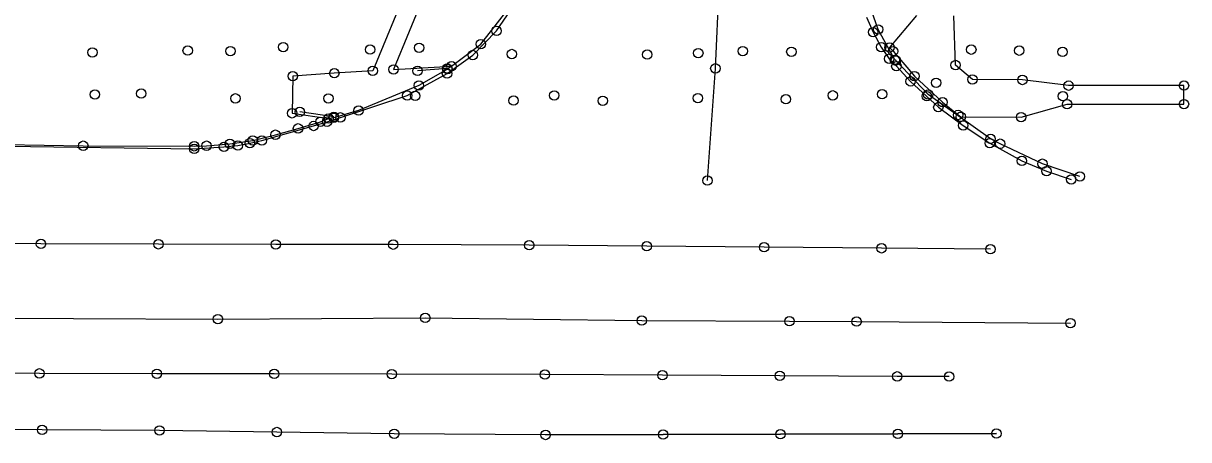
# Model space of a CAD drawing. Extents: x 20503438 to 20508873, y 7964251 to 7984667.
# Drawn here: x 20507961.9 to 20508210, y 7970513.7 to 7970602.3 of the extents above; entities that cross this region are included whole.
import ezdxf

# ---------------------------------------------------------------- set-up
doc = ezdxf.new("R2010")
doc.units = 0
for name, color, linetype in [('SurBreakLine', 7, 'Continuous'), ('SurConcreteSlab', 7, 'Continuous'), ('SurEdgeCurb', 7, 'Continuous'), ('SurEdgeRoadPaved', 7, 'Continuous'), ('SurEdgeSidewalk', 7, 'Continuous'), ('SurSurveyPoints', 7, 'Continuous')]:
    doc.layers.add(name, color=color, linetype=linetype)

msp = doc.modelspace()

# ---------------------------------------------------------------- linework, layer by layer
at = {"layer": 'SurBreakLine'}
for points in [[(20508107.55, 7970568.8), (20508109.25, 7970592.67), (20508110.03, 7970610.12), (20508111.07, 7970633.38)], [(20508052.16, 7970592.62), (20508045.85, 7970592.14)], [(20508028.04, 7970582.35), (20508020.78, 7970583.4)], [(20507578.75, 7970541.01), (20507620.38, 7970540.8), (20507663.5, 7970540.83), (20507714.16, 7970540.62), (20507734.86, 7970540.54), (20507770.2, 7970540.37), (20507856.47, 7970539.89), (20507911.07, 7970539.76), (20508003.36, 7970539.32), (20508047.5, 7970539.58), (20508093.59, 7970539.01), (20508125.03, 7970538.88), (20508139.33, 7970538.81), (20508184.85, 7970538.49)]]:
    msp.add_lwpolyline(points, dxfattribs=at)
at = {"layer": 'SurConcreteSlab'}
for points in [[(20508053.1, 7970593.13), (20508052.25, 7970592.48), (20508046.14, 7970589.04), (20508033.29, 7970583.7), (20508028.01, 7970582.16), (20508026.86, 7970581.98)], [(20508167.82, 7970554.19), (20508144.63, 7970554.39), (20508119.63, 7970554.61), (20508094.64, 7970554.82), (20508069.64, 7970555.04), (20508040.67, 7970555.17), (20508015.67, 7970555.21), (20507990.67, 7970555.24), (20507965.68, 7970555.34), (20507940.68, 7970555.45), (20507915.68, 7970555.56), (20507890.68, 7970555.66), (20507865.68, 7970555.77), (20507840.68, 7970555.88), (20507815.68, 7970555.99), (20507790.68, 7970556.09), (20507765.69, 7970556.2), (20507740.69, 7970556.31), (20507715.69, 7970556.39), (20507690.69, 7970556.36), (20507665.7, 7970556.34), (20507640.7, 7970556.31)], [(20508159, 7970527.1), (20508147.96, 7970527.15), (20508122.96, 7970527.28), (20508097.97, 7970527.4), (20508072.97, 7970527.52), (20508040.35, 7970527.64), (20508015.35, 7970527.67), (20507990.36, 7970527.71), (20507965.36, 7970527.79), (20507940.36, 7970527.89), (20507915.36, 7970528), (20507890.36, 7970528.1), (20507865.36, 7970528.21), (20507840.36, 7970528.31), (20507815.37, 7970528.42), (20507790.37, 7970528.51), (20507765.37, 7970528.5), (20507740.37, 7970528.5), (20507715.37, 7970528.49), (20507690.37, 7970528.49), (20507665.37, 7970528.48), (20507640.37, 7970528.48)], [(20508169.07, 7970514.98), (20508148.11, 7970514.92), (20508123.11, 7970514.84), (20508098.12, 7970514.76), (20508073.12, 7970514.68), (20508040.9, 7970514.94), (20508015.91, 7970515.31), (20507990.91, 7970515.65), (20507965.91, 7970515.75), (20507940.91, 7970515.85), (20507915.92, 7970515.96), (20507890.92, 7970516.06), (20507865.92, 7970516.16), (20507840.92, 7970516.26), (20507815.92, 7970516.37), (20507790.92, 7970516.47), (20507765.92, 7970516.57), (20507740.92, 7970516.67), (20507715.93, 7970516.77), (20507693.23, 7970516.87)], [(20508073.12, 7970514.68), (20508098.12, 7970514.76), (20508123.11, 7970514.84), (20508148.11, 7970514.92), (20508169.07, 7970514.98)]]:
    msp.add_lwpolyline(points, dxfattribs=at)
at = {"layer": 'SurEdgeCurb'}
for points in [[(20508053.1, 7970593.13), (20508059.3, 7970597.82), (20508065.11, 7970605.24), (20508070.8, 7970616.14), (20508072.37, 7970620.13), (20508073.6, 7970629.75), (20508073.56, 7970631.49), (20508073.66, 7970641.44), (20508073.75, 7970644.36), (20508073.78, 7970654.37), (20508073.77, 7970657.94), (20508073.91, 7970668.06), (20508074.07, 7970668.43), (20508073.99, 7970678.29), (20508074.15, 7970688.29), (20508074.04, 7970690.52), (20508073.94, 7970700.53), (20508074.1, 7970710.54), (20508074.15, 7970720.53), (20508074.19, 7970720.64), (20508074.2, 7970730.65), (20508074.35, 7970740.64), (20508074.46, 7970749.54)], [(20508186.87, 7970569.67), (20508178.89, 7970572.39), (20508169.9, 7970576.65), (20508167.84, 7970577.67), (20508154.57, 7970587.1), (20508147.65, 7970594.31), (20508147.47, 7970594.48), (20508143.91, 7970600.96), (20508140.71, 7970610.06)], [(20508000.94, 7970576.22), (20508005.9, 7970576.64), (20508010.77, 7970577.35), (20508015.58, 7970578.56), (20508020.4, 7970579.91), (20508025.17, 7970581.32), (20508026.86, 7970581.98)], [(20507934.6, 7970576.5), (20507942.51, 7970576.67), (20507945.34, 7970576.7), (20507949.7, 7970576.64), (20507974.69, 7970576.22), (20507998.31, 7970576.09), (20508000.94, 7970576.22)]]:
    msp.add_lwpolyline(points, dxfattribs=at)
at = {"layer": 'SurEdgeRoadPaved'}
for points in [[(20508004.64, 7970575.98), (20508007.59, 7970576.24), (20508010.15, 7970576.78), (20508012.71, 7970577.32), (20508023.73, 7970580.41), (20508026.58, 7970581.33), (20508029.43, 7970582.25), (20508043.66, 7970586.87), (20508052.12, 7970591.56), (20508057.59, 7970595.51), (20508062.67, 7970600.63), (20508065.66, 7970604.97), (20508069.09, 7970611.13), (20508071.43, 7970616.3), (20508072.6, 7970620.21), (20508073.47, 7970624.24), (20508074.25, 7970633.1), (20508074.72, 7970680.34), (20508074.97, 7970737.67), (20508075.09, 7970747.61), (20508075.12, 7970749.94), (20508075.43, 7970766.91), (20508076.47, 7970783.01), (20508080.81, 7970842.69)], [(20508141.44, 7970603.54), (20508142.83, 7970600.37), (20508144.57, 7970597.2), (20508146.26, 7970594.73), (20508147.78, 7970593.12), (20508150.82, 7970589.91), (20508156.72, 7970584.4), (20508162.01, 7970580.54), (20508167.66, 7970576.76), (20508174.51, 7970572.98), (20508179.77, 7970570.81), (20508185.01, 7970569.03)], [(20507614.92, 7970579.02), (20507658.7, 7970578.69), (20507667.54, 7970578.63), (20507758.14, 7970578), (20507773.09, 7970577.88), (20507814.95, 7970577.55), (20507832.88, 7970577.41), (20507838.86, 7970577.36), (20507871.78, 7970577.11), (20507913.74, 7970576.83), (20507934.61, 7970576.5), (20507955.48, 7970576.17), (20507958.47, 7970576.12), (20507998.3, 7970575.54), (20508004.64, 7970575.98)]]:
    msp.add_lwpolyline(points, dxfattribs=at)
at = {"layer": 'SurEdgeSidewalk'}
for points in [[(20508065.45, 7970875.11), (20508061.91, 7970823.31), (20508058.11, 7970771.65), (20508057.66, 7970725.29), (20508057.57, 7970688.87), (20508054.09, 7970657.04), (20508050.99, 7970628.26), (20508043.75, 7970610.25), (20508036.32, 7970592.17), (20508028.13, 7970591.62), (20508019.27, 7970591.01), (20508019.15, 7970583.11), (20508026.86, 7970581.98)], [(20508069.38, 7970874.8), (20508065.82, 7970823.03), (20508062.04, 7970771.3), (20508061.58, 7970725.29), (20508061.4, 7970688.47), (20508058, 7970656.9), (20508054.87, 7970627.29), (20508047.37, 7970608.68), (20508040.75, 7970592.45), (20508053.1, 7970593.13)], [(20508152.05, 7970603.93), (20508146.34, 7970597.11), (20508147.07, 7970596.3), (20508151.64, 7970591.02), (20508157.63, 7970585.47), (20508160.94, 7970582.75), (20508161.5, 7970582.38), (20508174.34, 7970582.3), (20508184.13, 7970585.05), (20508209.02, 7970585.08), (20508209.02, 7970589), (20508184.46, 7970588.99), (20508174.62, 7970590.2), (20508163.99, 7970590.32), (20508160.39, 7970593.38), (20508160, 7970603.86)]]:
    msp.add_lwpolyline(points, dxfattribs=at)
at = {"layer": 'SurSurveyPoints'}
for centre in [(20508143.91, 7970600.96), (20508062.67, 7970600.63), (20508142.83, 7970600.37), (20507976.62, 7970596.05), (20507996.91, 7970596.46), (20508006.01, 7970596.35), (20508017.24, 7970597.18), (20508035.74, 7970596.66), (20508046.18, 7970597.06), (20508059.3, 7970597.82), (20508105.62, 7970595.92), (20508115.08, 7970596.34), (20508125.43, 7970596.2), (20508144.57, 7970597.2), (20508146.34, 7970597.11), (20508147.07, 7970596.3), (20508163.74, 7970596.65), (20508173.95, 7970596.44), (20508183.17, 7970596.16), (20508057.59, 7970595.51), (20508065.92, 7970595.72), (20508094.75, 7970595.61), (20508146.26, 7970594.73), (20508147.47, 7970594.48), (20508147.65, 7970594.31), (20508160.39, 7970593.38), (20508019.27, 7970591.01), (20508028.13, 7970591.62), (20508036.32, 7970592.17), (20508040.75, 7970592.45), (20508045.85, 7970592.14), (20508052.12, 7970591.56), (20508052.16, 7970592.62), (20508052.25, 7970592.48), (20508053.1, 7970593.13), (20508053.1, 7970593.13), (20508109.25, 7970592.67), (20508147.78, 7970593.12), (20508151.64, 7970591.02), (20508046.14, 7970589.04), (20508150.82, 7970589.91), (20508156.25, 7970589.6), (20508163.99, 7970590.32), (20508174.62, 7970590.2), (20508184.46, 7970588.99), (20508209.02, 7970589), (20507977.16, 7970587.11), (20507987.02, 7970587.32), (20508007.07, 7970586.29), (20508026.87, 7970586.27), (20508043.66, 7970586.87), (20508045.36, 7970586.8), (20508066.28, 7970585.82), (20508074.94, 7970586.92), (20508105.52, 7970586.34), (20508124.28, 7970586.09), (20508134.23, 7970586.93), (20508144.74, 7970587.17), (20508154.29, 7970586.74), (20508154.57, 7970587.1), (20508183.25, 7970586.74), (20508020.78, 7970583.4), (20508033.29, 7970583.7), (20508085.27, 7970585.79), (20508156.72, 7970584.4), (20508157.63, 7970585.47), (20508184.13, 7970585.05), (20508209.02, 7970585.08), (20508019.15, 7970583.11), (20508025.17, 7970581.32), (20508026.58, 7970581.33), (20508026.86, 7970581.98), (20508026.86, 7970581.98), (20508028.01, 7970582.16), (20508028.04, 7970582.35), (20508029.43, 7970582.25), (20508160.94, 7970582.75), (20508161.5, 7970582.38), (20508174.34, 7970582.3), (20508015.58, 7970578.56), (20508020.4, 7970579.91), (20508023.73, 7970580.41), (20508162.01, 7970580.54), (20507974.69, 7970576.22), (20507998.31, 7970576.09), (20508000.94, 7970576.22), (20508000.94, 7970576.22), (20508004.64, 7970575.98), (20508005.9, 7970576.64), (20508007.59, 7970576.24), (20508010.15, 7970576.78), (20508010.77, 7970577.35), (20508012.71, 7970577.32), (20508167.66, 7970576.76), (20508167.84, 7970577.67), (20508169.9, 7970576.65), (20507998.3, 7970575.54), (20508174.51, 7970572.98), (20508178.89, 7970572.39), (20508107.55, 7970568.8), (20508179.77, 7970570.81), (20508185.01, 7970569.03), (20508186.87, 7970569.67), (20507965.68, 7970555.34), (20507990.67, 7970555.24), (20508015.67, 7970555.21), (20508040.67, 7970555.17), (20508069.64, 7970555.04), (20508094.64, 7970554.82), (20508119.63, 7970554.61), (20508144.63, 7970554.39), (20508167.82, 7970554.19), (20508003.36, 7970539.32), (20508047.5, 7970539.58), (20508093.59, 7970539.01), (20508125.03, 7970538.88), (20508139.33, 7970538.81), (20508184.85, 7970538.49), (20507965.36, 7970527.79), (20507990.36, 7970527.71), (20508015.35, 7970527.67), (20508040.35, 7970527.64), (20508072.97, 7970527.52), (20508097.97, 7970527.4), (20508122.96, 7970527.28), (20508147.96, 7970527.15), (20508159, 7970527.1), (20507965.91, 7970515.75), (20507990.91, 7970515.65), (20508015.91, 7970515.31), (20508040.9, 7970514.94), (20508073.12, 7970514.68), (20508073.12, 7970514.68), (20508098.12, 7970514.76), (20508098.12, 7970514.76), (20508123.11, 7970514.84), (20508123.11, 7970514.84), (20508148.11, 7970514.92), (20508148.11, 7970514.92), (20508169.07, 7970514.98), (20508169.07, 7970514.98)]:
    msp.add_circle(centre, 1, dxfattribs=at)

doc.saveas('drawing.dxf')
